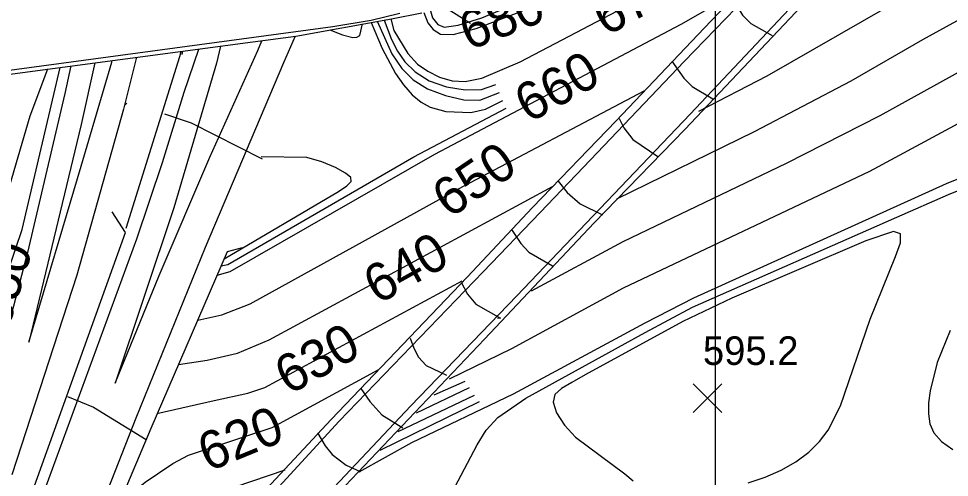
# Model space of a CAD drawing. Extents: x 79600 to 91800, y 75600 to 84400.
# Drawn here: x 86334.2 to 86823, y 76680.7 to 76921.6 of the extents above; entities that cross this region are included whole.
import ezdxf

# ---------------------------------------------------------------- set-up
doc = ezdxf.new("R2010")
doc.units = 0
for name, color, linetype in [('080-085$0$TI_BORDER', 7, 'Continuous'), ('080-090$0$BRIDGE', 7, 'Continuous'), ('080-090$0$INDEX', 7, 'Continuous'), ('080-090$0$INDXLBL', 7, 'Continuous'), ('080-090$0$INTER', 7, 'Continuous'), ('080-090$0$INTERSTATE', 7, 'Continuous'), ('080-090$0$ROAD', 7, 'Continuous'), ('080-090$0$SPOTMARK', 7, 'Continuous'), ('080-090$0$SPOTS', 7, 'Continuous'), ('080-090$0$WALL', 7, 'Continuous')]:
    doc.layers.add(name, color=color, linetype=linetype)

# ---------------------------------------------------------------- blocks, each defined once
blk = doc.blocks.new('080-090$0$SPOTS')
at = {"layer": '080-090$0$SPOTMARK'}
for p, q in [((-0.5, -0.5), (0.5, 0.5)), ((-0.5, 0.5), (0.5, -0.5))]:
    blk.add_line(p, q, dxfattribs=at)

msp = doc.modelspace()

# ---------------------------------------------------------------- linework, layer by layer
at = {"layer": '080-085$0$TI_BORDER'}
msp.add_lwpolyline([(79700, 80300), (86700, 80300), (86700, 75700), (79700, 75700)], close=True, dxfattribs=at)
at = {"layer": '080-090$0$BRIDGE'}
for p, q in [((86765.81, 76992.1), (86694.3, 76916.48)), ((86530, 76921.5), (86545.97, 76924.57)), ((86558.34, 76927.43), (86571.64, 76919.19)), ((86745.3, 76928.02), (86684.06, 76863.32)), ((86479.87, 76912.43), (86530, 76921.5)), ((86694.3, 76916.48), (86648.13, 76867.89)), ((86457.24, 76909.32), (86479.87, 76912.43)), ((86479.87, 76912.43), (86479.87, 76912.43)), ((86268.08, 76884.35), (86457.24, 76909.32)), ((86648.13, 76867.89), (86604.08, 76822.31)), ((86684.06, 76863.32), (86636.5, 76814.34)), ((86604.08, 76822.31), (86569.87, 76785.73)), ((86390.34, 76809.26), (86383.45, 76820.16)), ((86636.5, 76814.34), (86578.93, 76753.18)), ((86332.05, 76647.16), (86390.34, 76809.26)), ((86443.78, 76799.16), (86403.72, 76706.3)), ((86451.57, 76801.25), (86443.78, 76799.16)), ((86569.87, 76785.73), (86498.38, 76711.07)), ((86578.93, 76753.18), (86505.73, 76676.2)), ((86498.38, 76711.07), (86445.86, 76654.97)), ((86403.72, 76706.3), (86374.84, 76638.19))]:
    msp.add_line(p, q, dxfattribs=at)
at = {"layer": '080-090$0$INDEX'}
for p, q in [((86420.36, 76904.45), (86419.87, 76902.74)), ((86390.12, 76876.29), (86391.15, 76877.11))]:
    msp.add_line(p, q, dxfattribs=at)
for points in [[(86546.99, 76924.81), (86549.19, 76919.29), (86551.96, 76915.78), (86555.83, 76913.32), (86562.5, 76913.17), (86574.48, 76916.35), (86598.06, 76925.35), (86623.11, 76937.38), (86657.03, 76955.73), (86689.28, 76975.51), (86729.79, 77003.29), (86745.8, 77012.59), (86761.96, 77019.37), (86795.24, 77028.24)], [(86529.78, 76921.46), (86531.22, 76915.36), (86538.57, 76903.22), (86543.73, 76897.73), (86549.11, 76893.96), (86555.26, 76890.88), (86561.93, 76888.98), (86568.83, 76888.48), (86577.49, 76890.25), (86597.59, 76898.88), (86663.44, 76933.54), (86696.44, 76952.81), (86750.69, 76988.25), (86771.18, 76999.26)], [(86691.49, 76873), (86727.3, 76891.53), (86790.58, 76927.68), (86805.92, 76936.5), (86821.76, 76944.66), (86863.69, 76958.34)], [(86438.49, 76786.89), (86445.28, 76788.86), (86552.85, 76850.34), (86682.2, 76918.7), (86713.59, 76936.75)], [(86648.49, 76826.86), (86720.72, 76862.29), (86771.47, 76888.85), (86809.05, 76910.52), (86830.39, 76922.33)], [(86288.94, 76701.48), (86293.86, 76702.78), (86296.19, 76703.2), (86298.52, 76703.63), (86300.85, 76705.23), (86305.82, 76717.07), (86314.1, 76746.21), (86336.09, 76810.76), (86356.09, 76895.85)], [(86603.58, 76778.66), (86651.77, 76804.52), (86737.48, 76845.74), (86786.78, 76870.76), (86832.88, 76896.31)], [(86560.52, 76732.45), (86593.21, 76748.42), (86651.84, 76780.29), (86781.2, 76841.44), (86869.84, 76889.21)], [(86428.29, 76763.26), (86440.94, 76766.06), (86455.8, 76771.85), (86565.27, 76832.2), (86662.72, 76883.68)], [(86513.05, 76683.58), (86540.75, 76699.03), (86594.21, 76724.61), (86663.2, 76761.78), (86688.8, 76774.96), (86821.6, 76835.06), (86903.27, 76868.11)], [(86649.59, 76869.06), (86652.03, 76864.2), (86656.83, 76858.03), (86669.89, 76849.19)], [(86418.21, 76739.89), (86433.24, 76742.2), (86449.14, 76745.96), (86465.82, 76752.85), (86614.55, 76833.43)], [(86406.88, 76714.19), (86436.87, 76720.99), (86454.64, 76724.95), (86463.49, 76727.88), (86567.13, 76783.96)], [(86387.98, 76667.69), (86400.72, 76678.24), (86415.21, 76688.05), (86423.45, 76692.43), (86449.87, 76701.17), (86467.48, 76706.93), (86523.15, 76737.09)], [(86514, 76727.42), (86518.68, 76720.44), (86525.02, 76713.46), (86536.03, 76706.69)], [(86366.46, 76614.72), (86376.28, 76621.36), (86400.41, 76643.25), (86415.2, 76655), (86431.2, 76666.09), (86439.53, 76671.21), (86448.04, 76675.64), (86474.29, 76684.6)]]:
    msp.add_lwpolyline(points, dxfattribs=at)
at = {"layer": '080-090$0$INTER'}
for p, q in [((86552.51, 76724.11), (86568.83, 76731.27)), ((86533.64, 76704.72), (86573.72, 76723.93)), ((86543.25, 76714.6), (86571.09, 76727.88)), ((86576.15, 76720.28), (86523.94, 76694.76))]:
    msp.add_line(p, q, dxfattribs=at)
for points in [[(86550.52, 76925.62), (86551.57, 76921.96), (86554.43, 76918.44), (86557.79, 76917.16), (86565.1, 76918.1), (86577.5, 76921.96), (86602.44, 76932.46), (86628.66, 76945.37), (86653.9, 76959.07), (86684.91, 76978.21), (86724.96, 77005.9), (86741.58, 77015.64), (86758.4, 77022.81), (86799.55, 77033.43)], [(86709.19, 76933.4), (86711.37, 76928.21), (86714.39, 76923.38), (86718.76, 76919.08), (86729.91, 76912.67)], [(86519.43, 76919.59), (86525.13, 76905.96), (86532.17, 76892.82), (86536.4, 76886.73), (86540.96, 76881.57), (86545.69, 76877.66), (86550.36, 76875), (86558.59, 76872.88), (86571.75, 76872.33), (86579.4, 76874.02), (86588.57, 76878.63)], [(86522.49, 76920.14), (86530.23, 76903.12), (86535.44, 76895.29), (86541.45, 76889.45), (86549.05, 76884.71), (86558.47, 76881.15), (86568.03, 76878.94), (86576.44, 76878.72), (86586.77, 76882.75)], [(86526.29, 76920.83), (86530.05, 76910.56), (86533.2, 76904.41), (86537.12, 76898.82), (86542.52, 76893.6), (86549.87, 76888.97), (86558.98, 76885.77), (86568.77, 76884.25), (86577.31, 76884.39), (86584.91, 76887)], [(86497.66, 76915.65), (86504.32, 76913), (86509.8, 76911.68), (86511.89, 76911.84), (86513.38, 76912.68), (86514.8, 76918.75)], [(86349.37, 76895.08), (86340.07, 76870.3), (86324.01, 76815.96), (86315.35, 76788.59), (86297.63, 76746.34)], [(86677.23, 76899.28), (86683.66, 76890.34), (86687.95, 76885.97), (86698.82, 76879.42)], [(86410.8, 76871.65), (86424.8, 76866.79), (86462.19, 76847.9)], [(86440.61, 76791.81), (86444.08, 76792.48), (86541.74, 76849.02), (86590.33, 76874.61)], [(86442.21, 76795.51), (86502.28, 76830.86), (86506.59, 76833.77), (86508.83, 76836.04), (86508.71, 76838.11), (86505.97, 76840.48), (86500.57, 76843.46), (86493.4, 76846.44), (86485.55, 76848.59), (86461.65, 76849.01)], [(86477.14, 76646.7), (86486.92, 76644.63), (86502.96, 76643.31), (86511.82, 76644.41), (86520.68, 76646.82), (86529.33, 76650.37), (86545.27, 76659.84), (86552.19, 76665.01), (86563.33, 76675.58), (86575.1, 76697.75), (86579.8, 76705.51), (86585.99, 76712.13), (86600.56, 76722.27), (86663.2, 76756.79), (86688.2, 76770.01), (86795.47, 76817.38), (86822.59, 76829.17), (86840.37, 76836.47)], [(86617.64, 76836.24), (86622.39, 76830.19), (86629.16, 76824.36), (86640.96, 76818.53)], [(86593.03, 76810.76), (86598.06, 76803.49), (86602.23, 76798.92), (86614.62, 76791.76)], [(86717.39, 76677.76), (86726.25, 76680.71), (86734.67, 76684.42), (86742.38, 76688.87), (86749.18, 76693.94), (86754.88, 76699.5), (86759.38, 76705.44), (86765.87, 76718.32), (86781.53, 76763.82), (86794.78, 76796.67), (86797.4, 76803.91), (86797.41, 76808.61), (86793.73, 76809.75), (86779.1, 76804.94), (86708.76, 76774.77), (86683.13, 76762.59), (86631.77, 76734.5), (86624.74, 76730.58), (86619.29, 76727.37), (86615.87, 76724.17), (86614.93, 76720.1), (86616.74, 76714.57), (86620.88, 76708.18), (86626.77, 76701.82), (86652.6, 76682.59), (86657.04, 76678.88)], [(86566.69, 76783.12), (86570.05, 76776.88), (86574.35, 76771.63), (86587.27, 76764.34), (86585.69, 76764.12)], [(86539.91, 76753.76), (86541.76, 76748.57), (86544.23, 76743.74), (86548.26, 76739.44), (86558.91, 76734.33)], [(86823.39, 76757.72), (86816.67, 76740.96), (86812.91, 76726.08), (86812.1, 76719.75), (86812.04, 76714.04), (86812.84, 76708.83), (86814.94, 76704.03), (86818.83, 76699.54), (86824.81, 76695.33)], [(86359.84, 76723.1), (86373.6, 76717.57), (86401.27, 76700.51)], [(86491.12, 76704.1), (86495.29, 76697.19), (86498.91, 76692.67), (86506.18, 76687.03), (86513.57, 76683.81)]]:
    msp.add_lwpolyline(points, dxfattribs=at)
at = {"layer": '080-090$0$INTERSTATE'}
for p, q in [((86754.29, 76972.2), (86683.78, 76899.05)), ((86755.38, 76944.07), (86686.96, 76871.45)), ((86459.81, 76904.85), (86461.96, 76909.97)), ((86479.56, 76912.39), (86473.42, 76898.41)), ((86421.11, 76883.01), (86428.81, 76905.57)), ((86434.71, 76848.87), (86459.81, 76904.85)), ((86440.3, 76907.08), (86438.1, 76898.26)), ((86383.13, 76898.69), (86383.35, 76899.56)), ((86396.15, 76901.26), (86389.26, 76873.94)), ((86361.65, 76896.7), (86358.51, 76882.17)), ((86367.06, 76844.1), (86383.13, 76898.69)), ((86374.23, 76898.36), (86367.12, 76865.97)), ((86438.1, 76898.26), (86415.75, 76822.16)), ((86473.42, 76898.41), (86432.18, 76801.41)), ((86683.78, 76899.05), (86634.52, 76847.33)), ((86358.51, 76882.17), (86338.94, 76798.69)), ((86409.74, 76845.93), (86421.11, 76883.01)), ((86389.26, 76873.94), (86364.8, 76786.8)), ((86686.96, 76871.45), (86595.9, 76776.05)), ((86367.12, 76865.97), (86339.6, 76751.6)), ((86396.39, 76805.98), (86409.74, 76845.93)), ((86408, 76786.69), (86434.71, 76848.87)), ((86634.52, 76847.33), (86608.06, 76819.76)), ((86339.6, 76751.6), (86367.06, 76844.1)), ((86415.75, 76822.16), (86384.97, 76730.13)), ((86608.06, 76819.76), (86578.22, 76788.64)), ((86281.06, 76492.29), (86396.39, 76805.98)), ((86338.94, 76798.69), (86309.26, 76687.11)), ((86432.18, 76801.41), (86395.77, 76711.82)), ((86578.22, 76788.64), (86535.73, 76744.57)), ((86364.8, 76786.8), (86330.64, 76681.94)), ((86384.97, 76730.13), (86408, 76786.69)), ((86595.9, 76776.05), (86540.17, 76718.33)), ((86535.73, 76744.57), (86502.65, 76710.18)), ((86540.17, 76718.33), (86480.2, 76654.58)), ((86395.77, 76711.82), (86373.58, 76655.52)), ((86502.65, 76710.18), (86460.41, 76664.44))]:
    msp.add_line(p, q, dxfattribs=at)
at = {"layer": '080-090$0$ROAD'}
for p, q in [((86519.46, 76920.83), (86534.47, 76924.47)), ((86499.33, 76917.4), (86519.46, 76920.83)), ((86326.84, 76894.15), (86499.33, 76917.4))]:
    msp.add_line(p, q, dxfattribs=at)
at = {"layer": '080-090$0$WALL'}
msp.add_lwpolyline([(86390.79, 76811.46), (86418.91, 76901.6), (86419.67, 76904.36)], dxfattribs=at)

# ---------------------------------------------------------------- block references
at = {"layer": '080-090$0$SPOTMARK', "xscale": 15, "yscale": 15}
msp.add_blockref('080-090$0$SPOTS', (86695.98, 76722.22), dxfattribs=at)

# ---------------------------------------------------------------- texts
at = {"layer": '080-090$0$INDXLBL'}
for s, rotation, p in [('670', 29.0449, (86642.82, 76912.06)), ('680', 21.4937, (86570.73, 76904.65)), ('660', 29.0449, (86602.14, 76866.44)), ('650', 34.2763, (86560.5, 76816.33)), ('640', 29.1878, (86522.83, 76771.2)), ('650', 73.0662, (86328.8, 76757.95)), ('630', 28.8769, (86476.08, 76723.69)), ('620', 22.2982, (86433.76, 76683.45))]:
    msp.add_text(s, height=20, rotation=rotation, dxfattribs=at).set_placement(p)
at = {"layer": '080-090$0$SPOTS'}
msp.add_text('595.2', height=15, dxfattribs=at).set_placement((86693.62, 76739.72))

doc.saveas('drawing.dxf')
